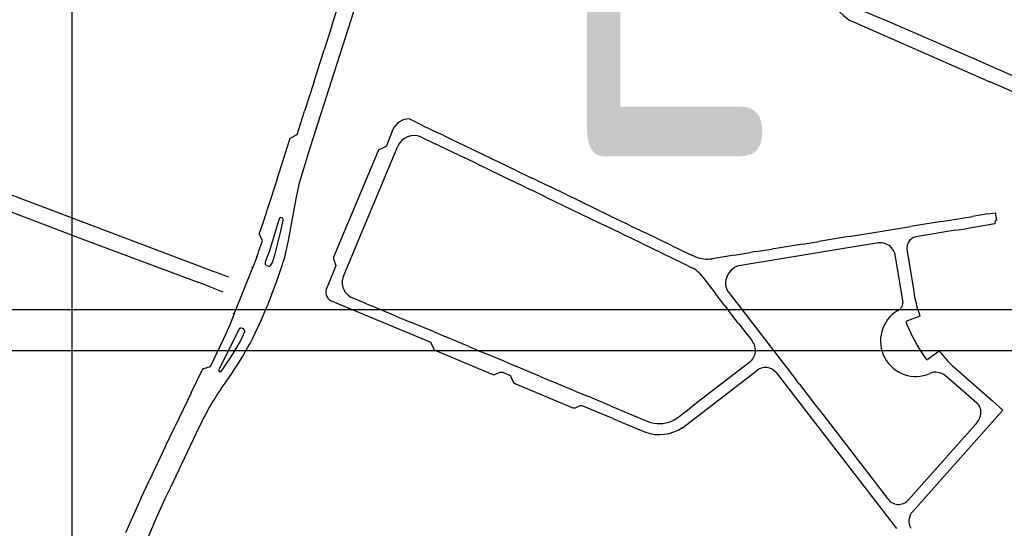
# Model space of a CAD drawing. Extents: x 148869 to 161638, y 453607 to 469810.
# Tile 817 of 1056: x 159122.48 to 159126.06, y 459829.49 to 459831.34. Entities that reach past the tile are written whole.
import ezdxf
from ezdxf.enums import TextEntityAlignment as Align

# ---------------------------------------------------------------- set-up
doc = ezdxf.new("R2010")
doc.units = 0
doc.layers.add('ALG1-OVERZICHT', color=1, linetype='CONTINUOUS')
doc.layers.add('LKI_V01_KANTRIJWEG', color=252, linetype='CONTINUOUS')
doc.layers.add('X-XX-AL-TEKENBLAD-KADER-G-OZ', color=1, linetype='CONTINUOUS', lineweight=25)
doc.styles.add('ISO', font='ISO.shx')

msp = doc.modelspace()

# ---------------------------------------------------------------- linework, layer by layer
at = {"layer": 'LKI_V01_KANTRIJWEG'}
for p, q in [((159123.6139, 459831.3173), (159123.646, 459831.418)), ((159123.6139, 459831.3173), (159123.646, 459831.418)), ((159123.5549, 459830.9338), (159123.7041, 459831.4008)), ((159123.5549, 459830.9338), (159123.7041, 459831.4008)), ((159123.6139, 459831.3173), (159123.5866, 459831.2306)), ((159123.6139, 459831.3173), (159123.5866, 459831.2306)), ((159125.5008, 459831.3372), (159125.5152, 459831.3307)), ((159125.5008, 459831.3372), (159125.5152, 459831.3307)), ((159125.5152, 459831.3307), (159126.0088, 459831.1141)), ((159125.5152, 459831.3307), (159126.0088, 459831.1141)), ((159123.5484, 459831.1121), (159123.5866, 459831.2306)), ((159123.5484, 459831.1121), (159123.5866, 459831.2306)), ((159123.5484, 459831.1121), (159123.515, 459831.0067)), ((159123.5484, 459831.1121), (159123.515, 459831.0067)), ((159126.0431, 459831.0994), (159126.0088, 459831.1141)), ((159126.0431, 459831.0994), (159126.0088, 459831.1141)), ((159126.3156, 459830.9802), (159126.0431, 459831.0994)), ((159126.3156, 459830.9802), (159126.0431, 459831.0994)), ((159123.4879, 459830.9222), (159123.515, 459831.0067)), ((159123.4879, 459830.9222), (159123.515, 459831.0067)), ((159123.9446, 459830.9551), (159123.8959, 459830.9792)), ((159123.9446, 459830.9551), (159123.8959, 459830.9792)), ((159123.9446, 459830.9551), (159123.9981, 459830.9294)), ((159123.9446, 459830.9551), (159123.9981, 459830.9294)), ((159123.4621, 459830.9088), (159123.4879, 459830.9222)), ((159123.4621, 459830.9088), (159123.4879, 459830.9222)), ((159123.5297, 459830.8544), (159123.5549, 459830.9338)), ((159123.5297, 459830.8544), (159123.5549, 459830.9338)), ((159123.8365, 459830.9408), (159123.813, 459830.8812)), ((159123.8365, 459830.9408), (159123.813, 459830.8812)), ((159123.9387, 459830.9134), (159123.9904, 459830.8885)), ((159123.9387, 459830.9134), (159123.9904, 459830.8885)), ((159124.019, 459830.9192), (159123.9981, 459830.9294)), ((159124.019, 459830.9192), (159123.9981, 459830.9294)), ((159124.019, 459830.9192), (159124.0705, 459830.8943)), ((159124.019, 459830.9192), (159124.0705, 459830.8943)), ((159123.4137, 459830.7565), (159123.4621, 459830.9088)), ((159123.4137, 459830.7565), (159123.4621, 459830.9088)), ((159123.6567, 459830.4066), (159123.8546, 459830.8794)), ((159123.6567, 459830.4066), (159123.8546, 459830.8794)), ((159124.0058, 459830.8812), (159123.9904, 459830.8885)), ((159124.0058, 459830.8812), (159123.9904, 459830.8885)), ((159124.0058, 459830.8812), (159124.0982, 459830.8374)), ((159124.0058, 459830.8812), (159124.0982, 459830.8374)), ((159124.2869, 459830.79), (159124.0705, 459830.8943)), ((159124.2869, 459830.79), (159124.0705, 459830.8943)), ((159124.1427, 459830.8152), (159124.0982, 459830.8374)), ((159124.1427, 459830.8152), (159124.0982, 459830.8374)), ((159124.1427, 459830.8152), (159124.2704, 459830.7536)), ((159124.1427, 459830.8152), (159124.2704, 459830.7536)), ((159124.2869, 459830.79), (159124.3394, 459830.7645)), ((159124.2869, 459830.79), (159124.3394, 459830.7645)), ((159123.4137, 459830.7565), (159123.3815, 459830.6562)), ((159123.4137, 459830.7565), (159123.3815, 459830.6562)), ((159124.3224, 459830.7284), (159124.2704, 459830.7536)), ((159124.3224, 459830.7284), (159124.2704, 459830.7536)), ((159124.359, 459830.7555), (159124.3394, 459830.7645)), ((159124.359, 459830.7555), (159124.3394, 459830.7645)), ((159124.359, 459830.7555), (159124.412, 459830.73)), ((159124.359, 459830.7555), (159124.412, 459830.73)), ((159124.3224, 459830.7284), (159124.3416, 459830.7193)), ((159124.3224, 459830.7284), (159124.3416, 459830.7193)), ((159124.3955, 459830.6935), (159124.3416, 459830.7193)), ((159124.3955, 459830.6935), (159124.3416, 459830.7193)), ((159124.6289, 459830.6254), (159124.412, 459830.73)), ((159124.6289, 459830.6254), (159124.412, 459830.73)), ((159124.3955, 459830.6935), (159124.6131, 459830.5886)), ((159124.3955, 459830.6935), (159124.6131, 459830.5886)), ((159124.6289, 459830.6254), (159124.6825, 459830.5993)), ((159124.6289, 459830.6254), (159124.6825, 459830.5993)), ((159125.8326, 459830.6058), (159125.9453, 459830.6235)), ((159125.8326, 459830.6058), (159125.9453, 459830.6235)), ((159126.0013, 459830.633), (159125.9453, 459830.6235)), ((159126.0013, 459830.633), (159125.9453, 459830.6235)), ((159126.0013, 459830.633), (159126.0299, 459830.6374)), ((159126.0013, 459830.633), (159126.0299, 459830.6374)), ((159126.0345, 459830.6107), (159126.0299, 459830.6374)), ((159126.0345, 459830.6107), (159126.0299, 459830.6374)), ((159123.4227, 459830.615), (159123.3857, 459830.4956)), ((159123.4227, 459830.615), (159123.3857, 459830.4956)), ((159124.6654, 459830.5629), (159124.6131, 459830.5886)), ((159124.6654, 459830.5629), (159124.6131, 459830.5886)), ((159124.7011, 459830.5903), (159124.6825, 459830.5993)), ((159124.7011, 459830.5903), (159124.6825, 459830.5993)), ((159124.7011, 459830.5903), (159124.7553, 459830.5643)), ((159124.7011, 459830.5903), (159124.7553, 459830.5643)), ((159125.8326, 459830.6058), (159125.7204, 459830.5874)), ((159125.8326, 459830.6058), (159125.7204, 459830.5874)), ((159123.3624, 459830.5348), (159123.3496, 459830.5616)), ((159123.3624, 459830.5348), (159123.3496, 459830.5616)), ((159124.6654, 459830.5629), (159124.6848, 459830.5538)), ((159124.6654, 459830.5629), (159124.6848, 459830.5538)), ((159124.7384, 459830.5279), (159124.6848, 459830.5538)), ((159124.7384, 459830.5279), (159124.6848, 459830.5538)), ((159124.8505, 459830.5186), (159124.7553, 459830.5643)), ((159124.8505, 459830.5186), (159124.7553, 459830.5643)), ((159125.4955, 459830.5504), (159125.61, 459830.5695)), ((159125.4955, 459830.5504), (159125.61, 459830.5695)), ((159125.61, 459830.5695), (159125.7204, 459830.5874)), ((159125.61, 459830.5695), (159125.7204, 459830.5874)), ((159125.884, 459830.5735), (159125.7389, 459830.5496)), ((159125.884, 459830.5735), (159125.7389, 459830.5496)), ((159125.884, 459830.5735), (159125.9216, 459830.5793)), ((159125.884, 459830.5735), (159125.9216, 459830.5793)), ((159124.8505, 459830.5186), (159124.9205, 459830.4845)), ((159124.8505, 459830.5186), (159124.9205, 459830.4845)), ((159125.3282, 459830.5234), (159125.2158, 459830.505)), ((159125.3282, 459830.5234), (159125.2158, 459830.505)), ((159125.3282, 459830.5234), (159125.3866, 459830.533)), ((159125.3282, 459830.5234), (159125.3866, 459830.533)), ((159125.4955, 459830.5504), (159125.3866, 459830.533)), ((159125.4955, 459830.5504), (159125.3866, 459830.533)), ((159125.5969, 459830.5271), (159125.4841, 459830.5089)), ((159125.5969, 459830.5271), (159125.4841, 459830.5089)), ((159123.3857, 459830.4956), (159123.3745, 459830.465)), ((159123.3857, 459830.4956), (159123.3745, 459830.465)), ((159123.398, 459830.4566), (159123.4086, 459830.4873)), ((159123.398, 459830.4566), (159123.4086, 459830.4873)), ((159124.9376, 459830.4768), (159124.9205, 459830.4845)), ((159124.9376, 459830.4768), (159124.9205, 459830.4845)), ((159125.0783, 459830.4828), (159124.999, 459830.4701)), ((159125.0783, 459830.4828), (159124.999, 459830.4701)), ((159125.0783, 459830.4828), (159125.1368, 459830.4921)), ((159125.0783, 459830.4828), (159125.1368, 459830.4921)), ((159125.4841, 459830.5089), (159125.1025, 459830.4459)), ((159125.4841, 459830.5089), (159125.1025, 459830.4459)), ((159125.1574, 459830.4958), (159125.1368, 459830.4921)), ((159125.1574, 459830.4958), (159125.1368, 459830.4921)), ((159125.1574, 459830.4958), (159125.2158, 459830.505)), ((159125.1574, 459830.4958), (159125.2158, 459830.505)), ((159125.7081, 459830.4991), (159125.7299, 459830.365)), ((159125.7081, 459830.4991), (159125.7299, 459830.365)), ((159123.3414, 459830.4767), (159123.3272, 459830.4375)), ((159123.3414, 459830.4767), (159123.3272, 459830.4375)), ((159123.3745, 459830.465), (159123.3714, 459830.4572)), ((159123.3745, 459830.465), (159123.3714, 459830.4572)), ((159123.3764, 459830.4457), (159123.3807, 459830.4438)), ((159123.3764, 459830.4457), (159123.3807, 459830.4438)), ((159123.3938, 459830.4484), (159123.398, 459830.4566)), ((159123.3938, 459830.4484), (159123.398, 459830.4566)), ((159125.6923, 459830.3171), (159125.6655, 459830.4781)), ((159125.6923, 459830.3171), (159125.6655, 459830.4781)), ((159123.1496, 459830.4373), (159123.1848, 459830.424)), ((159123.1496, 459830.4373), (159123.1848, 459830.424)), ((159123.1848, 459830.424), (159123.1903, 459830.4222)), ((159123.1848, 459830.424), (159123.1903, 459830.4222)), ((159123.1903, 459830.4222), (159123.238, 459830.4047)), ((159123.1903, 459830.4222), (159123.238, 459830.4047)), ((159123.2595, 459830.2695), (159123.3272, 459830.4375)), ((159123.2595, 459830.2695), (159123.3272, 459830.4375)), ((159123.3272, 459830.4375), (159123.3215, 459830.4392)), ((159123.3272, 459830.4375), (159123.3215, 459830.4392)), ((159123.6281, 459830.4421), (159123.5968, 459830.3669)), ((159123.6281, 459830.4421), (159123.5968, 459830.3669)), ((159123.1653, 459830.37), (159123.13, 459830.3831)), ((159123.1653, 459830.37), (159123.13, 459830.3831)), ((159124.9644, 459830.4026), (159125.0092, 459830.3449)), ((159124.9644, 459830.4026), (159125.0092, 459830.3449)), ((159123.1705, 459830.3678), (159123.1653, 459830.37)), ((159123.1705, 459830.3678), (159123.1653, 459830.37)), ((159123.2183, 459830.3481), (159123.1705, 459830.3678)), ((159123.2183, 459830.3481), (159123.1705, 459830.3678)), ((159123.395, 459830.3388), (159123.3777, 459830.2952)), ((159123.395, 459830.3388), (159123.3777, 459830.2952)), ((159125.0449, 459830.2983), (159125.0092, 459830.3449)), ((159125.0449, 459830.2983), (159125.0092, 459830.3449)), ((159125.0622, 459830.3425), (159125.3023, 459830.0304)), ((159125.0622, 459830.3425), (159125.3023, 459830.0304)), ((159123.9717, 459830.1665), (159123.6108, 459830.3166)), ((159123.9717, 459830.1665), (159123.6108, 459830.3166)), ((159123.7409, 459830.3061), (159123.6891, 459830.3279)), ((159123.7409, 459830.3061), (159123.6891, 459830.3279)), ((159123.7409, 459830.3061), (159123.7589, 459830.2985)), ((159123.7409, 459830.3061), (159123.7589, 459830.2985)), ((159123.2541, 459830.2715), (159123.2595, 459830.2695)), ((159123.2541, 459830.2715), (159123.2595, 459830.2695)), ((159123.853, 459830.2588), (159123.7589, 459830.2985)), ((159123.853, 459830.2588), (159123.7589, 459830.2985)), ((159125.0449, 459830.2983), (159125.0579, 459830.2817)), ((159125.0449, 459830.2983), (159125.0579, 459830.2817)), ((159125.0944, 459830.2347), (159125.0579, 459830.2817)), ((159125.0944, 459830.2347), (159125.0579, 459830.2817)), ((159123.853, 459830.2588), (159123.9, 459830.2396)), ((159123.853, 459830.2588), (159123.9, 459830.2396)), ((159123.9837, 459830.2046), (159123.9, 459830.2396)), ((159123.9837, 459830.2046), (159123.9, 459830.2396)), ((159125.0944, 459830.2347), (159125.1433, 459830.1707)), ((159125.0944, 459830.2347), (159125.1433, 459830.1707)), ((159123.2721, 459830.2041), (159123.2581, 459830.176)), ((159123.2721, 459830.2041), (159123.2581, 459830.176)), ((159123.2761, 459830.2125), (159123.2721, 459830.2041)), ((159123.2761, 459830.2125), (159123.2721, 459830.2041)), ((159123.279, 459830.1648), (159123.2931, 459830.1938)), ((159123.279, 459830.1648), (159123.2931, 459830.1938)), ((159123.2925, 459830.215), (159123.2895, 459830.2164)), ((159123.2925, 459830.215), (159123.2895, 459830.2164)), ((159123.2931, 459830.1938), (159123.2968, 459830.2019)), ((159123.2931, 459830.1938), (159123.2968, 459830.2019)), ((159123.9837, 459830.2046), (159124.0286, 459830.1858)), ((159123.9837, 459830.2046), (159124.0286, 459830.1858)), ((159123.2581, 459830.176), (159123.2028, 459830.065)), ((159123.2581, 459830.176), (159123.2028, 459830.065)), ((159124.1125, 459830.1507), (159124.0286, 459830.1858)), ((159124.1125, 459830.1507), (159124.0286, 459830.1858)), ((159124.1125, 459830.1507), (159124.1572, 459830.1314)), ((159124.1125, 459830.1507), (159124.1572, 459830.1314)), ((159124.2409, 459830.0969), (159124.1572, 459830.1314)), ((159124.2409, 459830.0969), (159124.1572, 459830.1314)), ((159124.2409, 459830.0969), (159124.2861, 459830.0777)), ((159124.2409, 459830.0969), (159124.2861, 459830.0777)), ((159125.1349, 459830.0939), (159124.9589, 459829.9582)), ((159125.1349, 459830.0939), (159124.9589, 459829.9582)), ((159123.1024, 459829.9818), (159123.142, 459830.0645)), ((159123.1024, 459829.9818), (159123.142, 459830.0645)), ((159124.2618, 459830.0451), (159124.2339, 459830.0565)), ((159124.2618, 459830.0451), (159124.2339, 459830.0565)), ((159124.37, 459830.0425), (159124.2861, 459830.0777)), ((159124.37, 459830.0425), (159124.2861, 459830.0777)), ((159124.89, 459829.855), (159125.1597, 459830.0617)), ((159124.89, 459829.855), (159125.1597, 459830.0617)), ((159125.2316, 459830.0554), (159125.6695, 459829.4878)), ((159125.2316, 459830.0554), (159125.6695, 459829.4878)), ((159125.8902, 459830.0653), (159126.0185, 459829.9527)), ((159125.8902, 459830.0653), (159126.0185, 459829.9527)), ((159124.37, 459830.0425), (159124.4166, 459830.0234)), ((159124.37, 459830.0425), (159124.4166, 459830.0234)), ((159124.4993, 459829.9885), (159124.4166, 459830.0234)), ((159124.4993, 459829.9885), (159124.4166, 459830.0234)), ((159125.3159, 459830.0129), (159125.3023, 459830.0304)), ((159125.3159, 459830.0129), (159125.3023, 459830.0304)), ((159125.9604, 459829.9455), (159125.8468, 459830.0434)), ((159125.9604, 459829.9455), (159125.8468, 459830.0434)), ((159123.1024, 459829.9818), (159123.0445, 459829.8605)), ((159123.1024, 459829.9818), (159123.0445, 459829.8605)), ((159124.4993, 459829.9885), (159124.5454, 459829.9692)), ((159124.4993, 459829.9885), (159124.5454, 459829.9692)), ((159125.3159, 459830.0129), (159125.3734, 459829.9387)), ((159125.3159, 459830.0129), (159125.3734, 459829.9387)), ((159124.6287, 459829.9344), (159124.5454, 459829.9692)), ((159124.6287, 459829.9344), (159124.5454, 459829.9692)), ((159124.9589, 459829.9582), (159124.9198, 459829.9272)), ((159124.9589, 459829.9582), (159124.9198, 459829.9272)), ((159126.056, 459829.919), (159126.0185, 459829.9527)), ((159126.056, 459829.919), (159126.0185, 459829.9527)), ((159124.6368, 459829.8883), (159124.5248, 459829.9344)), ((159124.6368, 459829.8883), (159124.5248, 459829.9344)), ((159124.6287, 459829.9344), (159124.6746, 459829.9152)), ((159124.6287, 459829.9344), (159124.6746, 459829.9152)), ((159124.8786, 459829.8956), (159124.9198, 459829.9272)), ((159124.8786, 459829.8956), (159124.9198, 459829.9272)), ((159125.3734, 459829.9387), (159125.4021, 459829.9014)), ((159125.3734, 459829.9387), (159125.4021, 459829.9014)), ((159125.7284, 459829.5499), (159126.056, 459829.919)), ((159125.7284, 459829.5499), (159126.056, 459829.919)), ((159124.6368, 459829.8883), (159124.6711, 459829.8737)), ((159124.6368, 459829.8883), (159124.6711, 459829.8737)), ((159124.6711, 459829.8737), (159124.7557, 459829.8381)), ((159124.6711, 459829.8737), (159124.7557, 459829.8381)), ((159125.4021, 459829.9014), (159125.6367, 459829.5975)), ((159125.4021, 459829.9014), (159125.6367, 459829.5975)), ((159123.0096, 459829.788), (159123.0445, 459829.8605)), ((159123.0096, 459829.788), (159123.0445, 459829.8605)), ((159123.1307, 459829.8553), (159123.0257, 459829.6349)), ((159123.1307, 459829.8553), (159123.0257, 459829.6349)), ((159125.8858, 459829.7875), (159125.9552, 459829.8656)), ((159125.8858, 459829.7875), (159125.9552, 459829.8656)), ((159123.0096, 459829.788), (159122.9492, 459829.6615)), ((159123.0096, 459829.788), (159122.9492, 459829.6615)), ((159125.7117, 459829.5917), (159125.8858, 459829.7875)), ((159125.7117, 459829.5917), (159125.8858, 459829.7875)), ((159122.9197, 459829.5974), (159122.9492, 459829.6615)), ((159122.9197, 459829.5974), (159122.9492, 459829.6615))]:
    msp.add_line(p, q, dxfattribs=at)
for points in [[(159125.4263, 459831.3934), (159125.4358, 459831.3902), (159125.4469, 459831.3838), (159125.4525, 459831.3789), (159125.4633, 459831.3677), (159125.4751, 459831.357), (159125.4962, 459831.3399), (159125.5008, 459831.3372)], [(159125.4263, 459831.3934), (159125.4358, 459831.3902), (159125.4469, 459831.3838), (159125.4525, 459831.3789), (159125.4633, 459831.3677), (159125.4751, 459831.357), (159125.4962, 459831.3399), (159125.5008, 459831.3372)], [(159125.54, 459831.3752), (159125.6355, 459831.3365), (159125.9417, 459831.2028), (159126.3801, 459831.0102)], [(159125.54, 459831.3752), (159125.6355, 459831.3365), (159125.9417, 459831.2028), (159126.3801, 459831.0102)], [(159123.813, 459830.8812), (159123.8103, 459830.8782), (159123.8068, 459830.8761), (159123.7875, 459830.8678)], [(159123.813, 459830.8812), (159123.8103, 459830.8782), (159123.8068, 459830.8761), (159123.7875, 459830.8678)], [(159123.4427, 459830.4763), (159123.4565, 459830.5361), (159123.4842, 459830.6882), (159123.4967, 459830.7466), (159123.5297, 459830.8544)], [(159123.4427, 459830.4763), (159123.4565, 459830.5361), (159123.4842, 459830.6882), (159123.4967, 459830.7466), (159123.5297, 459830.8544)], [(159123.7829, 459830.863), (159123.6204, 459830.4752), (159123.6198, 459830.472), (159123.6203, 459830.4687), (159123.628, 459830.4494), (159123.6286, 459830.4457), (159123.6281, 459830.4421)], [(159123.7829, 459830.863), (159123.6204, 459830.4752), (159123.6198, 459830.472), (159123.6203, 459830.4687), (159123.628, 459830.4494), (159123.6286, 459830.4457), (159123.6281, 459830.4421)], [(159122.2623, 459830.7737), (159122.3596, 459830.7354), (159123.1496, 459830.4373)], [(159122.2623, 459830.7737), (159122.3596, 459830.7354), (159123.1496, 459830.4373)], [(159122.2417, 459830.7179), (159122.3505, 459830.6777), (159122.6947, 459830.5466), (159123.13, 459830.3831)], [(159122.2417, 459830.7179), (159122.3505, 459830.6777), (159122.6947, 459830.5466), (159123.13, 459830.3831)], [(159123.3815, 459830.6562), (159123.363, 459830.599), (159123.3496, 459830.5616)], [(159123.3815, 459830.6562), (159123.363, 459830.599), (159123.3496, 459830.5616)], [(159123.4086, 459830.4873), (159123.4283, 459830.5698), (159123.4369, 459830.61)], [(159123.4086, 459830.4873), (159123.4283, 459830.5698), (159123.4369, 459830.61)], [(159126.0264, 459830.5989), (159126.0266, 459830.5967), (159125.9216, 459830.5793)], [(159126.0264, 459830.5989), (159126.0266, 459830.5967), (159125.9216, 459830.5793)], [(159123.3414, 459830.4767), (159123.3461, 459830.4887), (159123.3491, 459830.4982), (159123.3624, 459830.5348)], [(159123.3414, 459830.4767), (159123.3461, 459830.4887), (159123.3491, 459830.4982), (159123.3624, 459830.5348)], [(159124.7384, 459830.5279), (159124.8919, 459830.4542), (159124.9241, 459830.4373)], [(159124.7384, 459830.5279), (159124.8919, 459830.4542), (159124.9241, 459830.4373)], [(159123.395, 459830.3388), (159123.4108, 459830.3781), (159123.4333, 459830.4452)], [(159123.395, 459830.3388), (159123.4108, 459830.3781), (159123.4333, 459830.4452)], [(159123.4333, 459830.4452), (159123.436, 459830.4545), (159123.4392, 459830.4647), (159123.4427, 459830.4763)], [(159123.4333, 459830.4452), (159123.436, 459830.4545), (159123.4392, 459830.4647), (159123.4427, 459830.4763)], [(159123.2595, 459830.2695), (159123.2398, 459830.2199), (159123.2352, 459830.2106), (159123.2309, 459830.2014), (159123.171, 459830.0769)], [(159123.2595, 459830.2695), (159123.2398, 459830.2199), (159123.2352, 459830.2106), (159123.2309, 459830.2014), (159123.171, 459830.0769)], [(159123.3243, 459830.1754), (159123.3558, 459830.2427), (159123.3777, 459830.2952)], [(159123.3243, 459830.1754), (159123.3558, 459830.2427), (159123.3777, 459830.2952)], [(159125.754, 459830.2615), (159125.7027, 459830.2413), (159125.707, 459830.231)], [(159125.754, 459830.2615), (159125.7027, 459830.2413), (159125.707, 459830.231)], [(159123.2117, 459830.0593), (159123.246, 459830.1089), (159123.279, 459830.1648)], [(159123.2117, 459830.0593), (159123.246, 459830.1089), (159123.279, 459830.1648)], [(159123.3085, 459830.1476), (159123.3152, 459830.1576), (159123.3199, 459830.1666), (159123.3243, 459830.1754)], [(159123.3085, 459830.1476), (159123.3152, 459830.1576), (159123.3199, 459830.1666), (159123.3243, 459830.1754)], [(159123.9717, 459830.1665), (159123.9752, 459830.1633), (159123.9771, 459830.1595), (159123.9838, 459830.1428), (159123.986, 459830.1391), (159123.9893, 459830.1368), (159124.2006, 459830.0484), (159124.2048, 459830.0478), (159124.208, 459830.0486), (159124.2262, 459830.0568), (159124.2286, 459830.0573), (159124.2339, 459830.0565)], [(159123.9717, 459830.1665), (159123.9752, 459830.1633), (159123.9771, 459830.1595), (159123.9838, 459830.1428), (159123.986, 459830.1391), (159123.9893, 459830.1368), (159124.2006, 459830.0484), (159124.2048, 459830.0478), (159124.208, 459830.0486), (159124.2262, 459830.0568), (159124.2286, 459830.0573), (159124.2339, 459830.0565)], [(159125.7737, 459830.1096), (159125.7794, 459830.1015), (159125.8243, 459830.1351)], [(159125.7737, 459830.1096), (159125.7794, 459830.1015), (159125.8243, 459830.1351)], [(159123.171, 459830.0769), (159123.1437, 459830.0681), (159123.142, 459830.0645)], [(159123.171, 459830.0769), (159123.1437, 459830.0681), (159123.142, 459830.0645)], [(159124.5248, 459829.9344), (159124.5209, 459829.9349), (159124.5172, 459829.9347), (159124.4992, 459829.9266), (159124.4959, 459829.926), (159124.4919, 459829.9264), (159124.2809, 459830.0146), (159124.2778, 459830.017), (159124.2753, 459830.0207), (159124.2674, 459830.0393), (159124.2651, 459830.0423), (159124.2618, 459830.0451)], [(159124.5248, 459829.9344), (159124.5209, 459829.9349), (159124.5172, 459829.9347), (159124.4992, 459829.9266), (159124.4959, 459829.926), (159124.4919, 459829.9264), (159124.2809, 459830.0146), (159124.2778, 459830.017), (159124.2753, 459830.0207), (159124.2674, 459830.0393), (159124.2651, 459830.0423), (159124.2618, 459830.0451)], [(159124.6746, 459829.9152), (159124.7668, 459829.8766), (159124.7746, 459829.8737)], [(159124.6746, 459829.9152), (159124.7668, 459829.8766), (159124.7746, 459829.8737)], [(159124.7746, 459829.8737), (159124.7865, 459829.8714), (159124.797, 459829.8703)], [(159124.7746, 459829.8737), (159124.7865, 459829.8714), (159124.797, 459829.8703)], [(159122.9197, 459829.5974), (159122.8933, 459829.5402), (159122.864, 459829.4728)], [(159122.9197, 459829.5974), (159122.8933, 459829.5402), (159122.864, 459829.4728)]]:
    msp.add_lwpolyline(points, dxfattribs=at)
for centre, radius, start, end in [((159123.896, 459830.9141), 0.0652, 90.0303, 155.7681), ((159123.896, 459830.9141), 0.0652, 90.0303, 155.7681), ((159123.914, 459830.8534), 0.0649, 67.6739, 156.4166), ((159123.914, 459830.8534), 0.0649, 67.6739, 156.4166), ((159123.7904, 459830.8604), 0.00799, 111.3172, 160.744), ((159123.7904, 459830.8604), 0.00799, 111.3172, 160.744), ((159123.4296, 459830.612), 0.00754, 344.3969, 156.7822), ((159123.4296, 459830.612), 0.00754, 344.3969, 156.7822), ((159126.0361, 459830.6009), 0.00994, 99.5896, 191.6984), ((159126.0361, 459830.6009), 0.00994, 99.5896, 191.6984), ((159125.6088, 459830.4712), 0.0571, 6.914, 102.0138), ((159125.6088, 459830.4712), 0.0571, 6.914, 102.0138), ((159125.7488, 459830.5089), 0.0418, 103.65, 193.6487), ((159125.7488, 459830.5089), 0.0418, 103.65, 193.6487), ((159123.3822, 459830.4551), 0.011, 169.009, 238.4167), ((159123.3822, 459830.4551), 0.011, 169.009, 238.4167), ((159123.3848, 459830.4528), 0.00993, 245.1887, 334.0024), ((159123.3848, 459830.4528), 0.00993, 245.1887, 334.0024), ((159124.9813, 459830.5922), 0.1234, 249.268, 278.285), ((159124.9813, 459830.5922), 0.1234, 249.268, 278.285), ((159125.1146, 459830.3791), 0.0679, 100.3244, 153.917), ((159125.1146, 459830.3791), 0.0679, 100.3244, 153.917), ((159124.8833, 459830.3491), 0.0971, 33.416, 65.1897), ((159124.8833, 459830.3491), 0.0971, 33.416, 65.1897), ((159125.1047, 459830.3817), 0.0578, 151.9219, 222.7714), ((159125.1047, 459830.3817), 0.0578, 151.9219, 222.7714), ((159123.712, 459830.3833), 0.06, 157.1995, 247.5066), ((159123.712, 459830.3833), 0.06, 157.1995, 247.5066), ((159123.6321, 459830.3496), 0.0393, 153.9543, 237.1516), ((159123.6321, 459830.3496), 0.0393, 153.9543, 237.1516), ((159126.217, 459830.4241), 0.4907, 186.9135, 199.3465), ((159126.217, 459830.4241), 0.4907, 186.9135, 199.3465), ((159125.6605, 459830.3113), 0.0324, 294.9718, 10.3453), ((159125.6605, 459830.3113), 0.0324, 294.9718, 10.3453), ((159125.7397, 459830.1709), 0.1289, 120.5635, 208.6948), ((159125.7397, 459830.1709), 0.1289, 120.5635, 208.6948), ((159126.2152, 459830.4312), 0.5462, 201.4921, 216.0719), ((159126.2152, 459830.4312), 0.5462, 201.4921, 216.0719), ((159123.2846, 459830.2083), 0.00947, 58.5974, 153.4627), ((159123.2846, 459830.2083), 0.00947, 58.5974, 153.4627), ((159123.2873, 459830.206), 0.0104, 336.3416, 59.875), ((159123.2873, 459830.206), 0.0104, 336.3416, 59.875), ((159125.1036, 459830.1362), 0.0526, 306.5555, 40.9493), ((159125.1036, 459830.1362), 0.0526, 306.5555, 40.9493), ((159122.3319, 459830.6799), 1.1123, 323.7241, 331.4079), ((159122.3319, 459830.6799), 1.1123, 323.7241, 331.4079), ((159126.1323, 459830.3599), 0.3813, 216.1292, 230.5962), ((159126.1323, 459830.3599), 0.3813, 216.1292, 230.5962), ((159125.739, 459830.1688), 0.1273, 207.9859, 293.7834), ((159125.739, 459830.1688), 0.1273, 207.9859, 293.7834), ((159123.2079, 459830.0631), 0.00538, 159.6656, 315.1327), ((159123.2079, 459830.0631), 0.00538, 159.6656, 315.1327), ((159125.1925, 459830.0229), 0.0509, 39.7346, 130.1624), ((159125.1925, 459830.0229), 0.0509, 39.7346, 130.1624), ((159125.812, 459830.0056), 0.0514, 47.3223, 114.8315), ((159125.812, 459830.0056), 0.0514, 47.3223, 114.8315), ((159124.0148, 459829.4475), 0.9736, 143.8551, 155.2399), ((159124.0148, 459829.4475), 0.9736, 143.8551, 155.2399), ((159125.934, 459829.9121), 0.0425, 347.2566, 51.636), ((159125.934, 459829.9121), 0.0425, 347.2566, 51.636), ((159124.8051, 459829.9881), 0.1181, 266.0521, 308.4728), ((159124.8051, 459829.9881), 0.1181, 266.0521, 308.4728), ((159125.9053, 459829.9171), 0.0717, 314.1546, 348.4601), ((159125.9053, 459829.9171), 0.0717, 314.1546, 348.4601), ((159124.8053, 459829.986), 0.156, 251.4711, 302.9153), ((159124.8053, 459829.986), 0.156, 251.4711, 302.9153), ((159126.7359, 459827.8662), 4.1103, 154.5126, 163.6543), ((159126.7359, 459827.8662), 4.1103, 154.5126, 163.6543), ((159125.6763, 459829.6228), 0.0471, 212.6112, 318.6627), ((159125.6763, 459829.6228), 0.0471, 212.6112, 318.6627), ((159125.7632, 459829.5148), 0.0494, 134.6992, 211.9202), ((159125.7632, 459829.5148), 0.0494, 134.6992, 211.9202)]:
    msp.add_arc(centre, radius, start, end, dxfattribs=at)
at = {"layer": 'X-XX-AL-TEKENBLAD-KADER-G-OZ'}
for points in [[(159122.3777, 459834.4398), (159128.5277, 459834.4398), (159128.5277, 459830.1347), (159122.3777, 459830.1347)], [(159118.3631, 459832.1297), (159122.6681, 459832.1297), (159122.6681, 459825.9797), (159118.3631, 459825.9797)], [(159120.9682, 459830.2847), (159127.1182, 459830.2847), (159127.1182, 459825.9797), (159120.9682, 459825.9797)]]:
    msp.add_lwpolyline(points, close=True, dxfattribs=at)

# ---------------------------------------------------------------- texts
at = {"layer": 'ALG1-OVERZICHT', "style": 'ISO', "width": 0.7}
msp.add_text('L', height=1.875, dxfattribs=at).set_placement((159124.4159, 459830.2806), align=Align.BOTTOM_LEFT)

doc.saveas('drawing.dxf')
